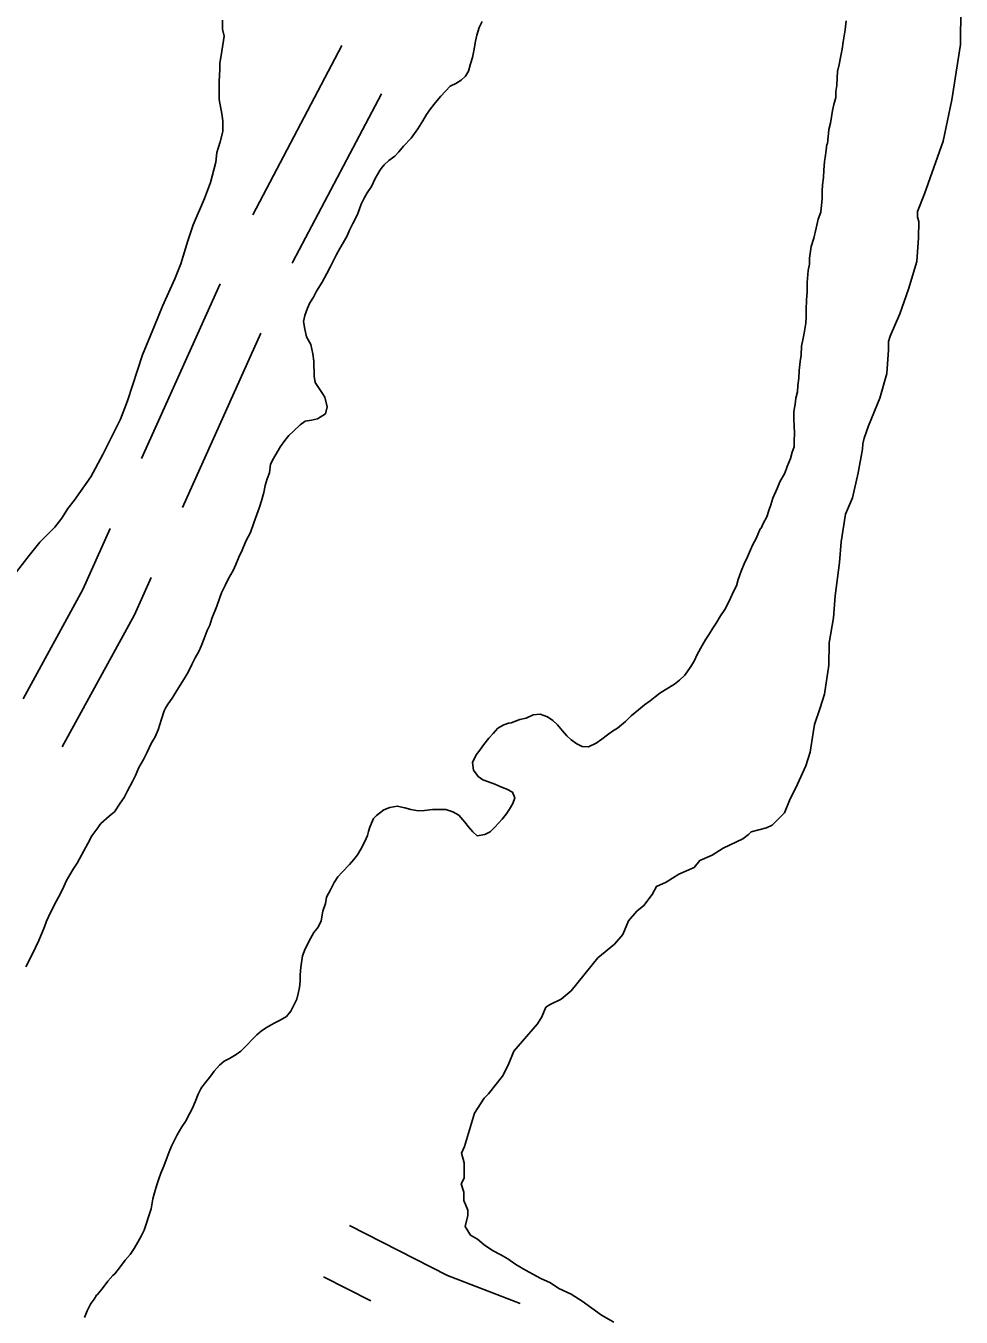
# Model space of a CAD drawing. Extents: x 3172231 to 3210228, y 940198 to 965780.
# Drawn here: x 3178446 to 3178934, y 959771 to 960446 of the extents above; entities that cross this region are included whole.
import ezdxf

# ---------------------------------------------------------------- set-up
doc = ezdxf.new("R2010")
doc.units = 0
for name, color, linetype in [('V-ROAD-CNTR', 7, 'Continuous'), ('V-SITE-VEGE', 7, 'Continuous'), ('V-TOPO-SHOR', 7, 'Continuous')]:
    doc.layers.add(name, color=color, linetype=linetype)

msp = doc.modelspace()

# ---------------------------------------------------------------- linework, layer by layer
at = {"layer": 'V-ROAD-CNTR'}
for p, q in [((3178610.948, 960435.788), (3178564.396, 960347.284)), ((3178626.044, 959779.814), (3178601.285, 959792.472))]:
    msp.add_line(p, q, dxfattribs=at)
for points in [[(3178631.548, 960410.507), (3178585.311, 960322.603), (3178585.033, 960321.985)], [(3178547.272, 960311.153), (3178514.254, 960237.706), (3178506.299, 960219.933)], [(3178568.632, 960285.502), (3178541.626, 960225.428), (3178527.682, 960194.271)], [(3178489.959, 960183.422), (3178475.714, 960151.591), (3178444.429, 960094.473)], [(3178511.342, 960157.761), (3178502.604, 960138.237), (3178464.842, 960069.292)], [(3178704.106, 959778.479), (3178665.993, 959793.082), (3178614.941, 959819.184)]]:
    msp.add_lwpolyline(points, dxfattribs=at)
at = {"layer": 'V-SITE-VEGE'}
for points in [[(3178883.653, 960230.522), (3178885.883, 960237.012), (3178891.797, 960251.426), (3178895.533, 960264.413), (3178896.367, 960276.703), (3178896.405, 960281.042), (3178897.155, 960283.93), (3178902.322, 960295.456), (3178906.779, 960308.436), (3178911.247, 960322.862), (3178912.083, 960335.153), (3178912.161, 960343.832), (3178911.456, 960346.009), (3178911.483, 960348.903), (3178915.184, 960358.27), (3178924.834, 960385.673), (3178929.368, 960407.332), (3178933.97, 960436.225), (3178934.314, 960474.562)], [(3178439.822, 960159.131), (3178447.623, 960169.293), (3178453.13, 960176.224), (3178460.939, 960184.086), (3178464.611, 960188.706), (3178467.82, 960193.785), (3178471.036, 960197.945), (3178479.748, 960210.417), (3178486.162, 960221.96), (3178495.319, 960240.424), (3178498.973, 960250.115), (3178506.728, 960274.106), (3178513.13, 960289.335), (3178517.245, 960299.489), (3178523.651, 960313.796), (3178526.85, 960321.642), (3178530.497, 960333.637), (3178533.236, 960341.942), (3178539.181, 960355.786), (3178542.38, 960364.093), (3178545.11, 960374.701), (3178545.554, 960379.77), (3178547.379, 960385.308), (3178548.743, 960390.844), (3178548.725, 960396.373), (3178548.252, 960400.06), (3178546.845, 960407.428), (3178546.814, 960417.109), (3178547.254, 960423.1), (3178547.244, 960426.325), (3178548.143, 960432.781), (3178549.501, 960440.62), (3178548.569, 960444.303), (3178548.553, 960448.913)], [(3178752.912, 959768.747), (3178746.434, 959772.424), (3178736.373, 959779.747), (3178730.62, 959783.417), (3178724.136, 959786.368), (3178719.823, 959789.301), (3178714.779, 959791.515), (3178706.861, 959795.928), (3178701.825, 959798.865), (3178697.51, 959801.798), (3178693.911, 959804.002), (3178689.592, 959806.209), (3178685.279, 959809.142), (3178681.689, 959812.069), (3178678.093, 959814.27), (3178675.238, 959818.637), (3178676.735, 959824.41), (3178676.764, 959827.304), (3178674.638, 959832.387), (3178674.677, 959836.725), (3178673.27, 959841.079), (3178674.742, 959843.958), (3178674.814, 959851.915), (3178673.413, 959856.992), (3178674.892, 959860.594), (3178680.11, 959877.908), (3178685.246, 959885.817), (3178687.436, 959887.97), (3178694.753, 959897.306), (3178697.698, 959903.068), (3178700.656, 959910.274), (3178713.083, 959924.629), (3178715.284, 959928.225), (3178717.502, 959933.267), (3178719.684, 959934.697), (3178725.496, 959937.537), (3178730.597, 959941.832), (3178744.497, 959959.068), (3178753.24, 959966.224), (3178757.627, 959971.247), (3178760.584, 959978.454), (3178764.971, 959983.478), (3178768.612, 959986.337), (3178773.005, 959992.086), (3178775.213, 959996.405), (3178780.296, 959998.531), (3178786.846, 960002.811), (3178794.835, 960006.356), (3178797.759, 960009.946), (3178804.295, 960012.783), (3178810.115, 960016.346), (3178820.285, 960021.317), (3178823.2, 960023.461), (3178824.658, 960024.897), (3178832.635, 960026.996), (3178835.541, 960028.413), (3178842.109, 960034.869), (3178845.066, 960042.073), (3178848.011, 960047.832), (3178853.178, 960059.361), (3178855.415, 960066.574), (3178856.953, 960076.687), (3178857.715, 960081.02), (3178860.686, 960089.673), (3178862.921, 960096.886), (3178865.227, 960112.058), (3178865.331, 960123.631), (3178867.617, 960136.63), (3178868.446, 960148.197), (3178870.773, 960165.535), (3178871.594, 960176.377), (3178873.894, 960190.826), (3178877.586, 960199.473), (3178880.599, 960212.465), (3178882.878, 960224.743), (3178882.903, 960227.635), (3178883.653, 960230.522)]]:
    msp.add_lwpolyline(points, dxfattribs=at)
at = {"layer": 'V-TOPO-SHOR'}
for points in [[(3178684.116, 960448.184), (3178682.625, 960445.06), (3178681.333, 960441.1), (3178680.677, 960437.966), (3178679.797, 960432.957), (3178679.137, 960429.406), (3178678.062, 960426.069), (3178676.983, 960422.315), (3178675.494, 960419.61), (3178673.175, 960417.537), (3178670.441, 960415.891), (3178667.5, 960414.451), (3178662.645, 960409.268), (3178659.894, 960405.946), (3178657.146, 960402.624), (3178655.028, 960399.716), (3178653.117, 960396.386), (3178650.57, 960392.226), (3178648.874, 960389.732), (3178647.178, 960387.237), (3178643.168, 960383.09), (3178640.633, 960380.184), (3178638.519, 960377.902), (3178635.363, 960375.629), (3178633.043, 960373.352), (3178631.351, 960371.482), (3178630.714, 960370.444), (3178628.378, 960366.282), (3178626.459, 960362.116), (3178624.128, 960358.791), (3178622.637, 960355.876), (3178620.935, 960352.753), (3178619.006, 960347.334), (3178616.663, 960342.753), (3178614.959, 960339.214), (3178613.677, 960336.297), (3178611.553, 960332.552), (3178609.853, 960329.637), (3178607.938, 960326.1), (3178604.959, 960320.272), (3178603.044, 960316.524), (3178600.705, 960312.151), (3178597.733, 960307.369), (3178596.031, 960304.246), (3178594.123, 960301.336), (3178593.052, 960298.418), (3178591.554, 960294.666), (3178590.897, 960291.534), (3178591.491, 960287.557), (3178592.501, 960283.574), (3178594.766, 960279.578), (3178595.765, 960274.55), (3178596.359, 960270.782), (3178596.498, 960263.04), (3178596.887, 960259.692), (3178600.396, 960254.433), (3178602.046, 960251.907), (3178603.257, 960246.878), (3178602.386, 960243.328), (3178598.182, 960240.648)], [(3178854.446, 960318.076), (3178855.103, 960321.417), (3178855.132, 960324.554), (3178856.023, 960330.612), (3178857.317, 960334.993), (3178858.62, 960340.209), (3178859.707, 960345.01), (3178860.993, 960348.553), (3178861.446, 960352.315), (3178861.686, 960355.657), (3178861.721, 960359.63), (3178861.96, 960362.975), (3178862.413, 960366.737), (3178862.654, 960370.499), (3178862.904, 960375.097), (3178863.343, 960377.186), (3178863.793, 960380.946), (3178864.242, 960384.077), (3178864.453, 960384.286), (3178865.147, 960391.808), (3178866.013, 960395.147), (3178867.119, 960401.829), (3178867.774, 960404.961), (3178868.852, 960408.508), (3178868.88, 960411.643), (3178869.327, 960414.777), (3178869.57, 960418.748), (3178869.81, 960422.092), (3178870.681, 960425.848), (3178871.34, 960429.399), (3178872.214, 960433.782), (3178872.667, 960437.544), (3178873.769, 960443.807), (3178874.23, 960448.614)], [(3178684.54, 960052.107), (3178682.045, 960053.8), (3178679.565, 960057.169), (3178679.184, 960061.146), (3178681.101, 960065.103), (3178683.006, 960067.596), (3178685.124, 960070.506), (3178687.663, 960073.83), (3178689.985, 960076.316), (3178692.312, 960079.015), (3178695.464, 960080.871), (3178697.981, 960081.684), (3178699.238, 960081.88), (3178703.855, 960083.513), (3178707.207, 960084.32), (3178710.777, 960085.96), (3178714.545, 960086.345), (3178718.297, 960085.057), (3178721, 960083.15), (3178723.489, 960080.828), (3178726.18, 960077.666), (3178728.457, 960075.136), (3178730.739, 960073.025), (3178733.649, 960070.907), (3178736.354, 960069.418), (3178739.701, 960069.39), (3178743.69, 960071.235), (3178746.635, 960073.299), (3178749.584, 960075.575), (3178752.32, 960077.432), (3178754.846, 960079.083), (3178759.058, 960082.599), (3178762.014, 960085.501), (3178765.807, 960088.604), (3178768.967, 960091.295), (3178771.914, 960093.362), (3178774.443, 960095.43), (3178776.968, 960097.29), (3178779.704, 960099.147), (3178784.54, 960102.031), (3178787.278, 960104.097), (3178790.02, 960106.792), (3178792.775, 960110.743), (3178794.896, 960114.069), (3178796.391, 960117.612), (3178799.15, 960122.187), (3178801.063, 960125.515), (3178802.761, 960128.221), (3178804.671, 960131.34), (3178806.365, 960133.834), (3178808.702, 960137.787), (3178810.824, 960141.115), (3178812.523, 960144.027), (3178813.803, 960146.943), (3178815.509, 960150.484), (3178816.998, 960153.399), (3178817.865, 960156.737), (3178819.37, 960161.116), (3178821.076, 960164.865), (3178822.782, 960168.613), (3178824.279, 960172.156), (3178825.559, 960175.073), (3178827.261, 960178.196), (3178829.397, 960183.195), (3178829.819, 960183.611), (3178830.884, 960185.9), (3178832.799, 960189.439), (3178833.874, 960192.776), (3178834.947, 960195.694), (3178836.022, 960199.239), (3178838.16, 960204.24), (3178839.655, 960207.781), (3178842.205, 960212.361), (3178843.491, 960215.695), (3178845.201, 960219.862), (3178846.068, 960223.201), (3178847.141, 960226.119), (3178847.167, 960229.257), (3178847.2, 960233.021), (3178847.028, 960236.996), (3178846.85, 960240.553), (3178846.887, 960244.526), (3178847.546, 960248.285), (3178847.995, 960251.418), (3178848.859, 960254.756), (3178849.099, 960258.101), (3178849.551, 960261.861), (3178849.795, 960265.834), (3178850.258, 960270.638), (3178850.706, 960273.981), (3178850.956, 960278.581), (3178851.614, 960281.921), (3178852.273, 960285.47), (3178853.156, 960290.69), (3178853.395, 960294.035), (3178853.426, 960297.59), (3178853.473, 960302.819), (3178853.928, 960306.788), (3178853.973, 960311.807), (3178854.446, 960318.076)], [(3178598.182, 960240.648), (3178595.038, 960240.05), (3178591.686, 960239.452), (3178589.16, 960237.592), (3178585.574, 960234.278), (3178583.254, 960231.999), (3178581.138, 960229.298), (3178578.81, 960226.183), (3178577.112, 960223.268), (3178575.197, 960219.94), (3178573.708, 960217.026), (3178573.041, 960212.43), (3178571.965, 960209.303), (3178570.888, 960205.758), (3178570.229, 960202.207), (3178568.934, 960197.828), (3178567.859, 960194.49), (3178566.571, 960190.738), (3178564.859, 960186.359), (3178563.141, 960181.356), (3178560.8, 960176.777), (3178558.875, 960171.982), (3178557.169, 960168.443), (3178555.461, 960164.484), (3178554.176, 960161.359), (3178551.631, 960157.2), (3178549.927, 960153.659), (3178548.008, 960149.702), (3178546.937, 960146.784), (3178545.647, 960142.823), (3178543.078, 960136.361), (3178542.001, 960132.814), (3178540.512, 960130.111), (3178539.011, 960125.941), (3178537.512, 960121.98), (3178536.23, 960119.064), (3178534.317, 960115.736), (3178532.615, 960112.404), (3178530.696, 960108.238), (3178528.574, 960104.91), (3178524.755, 960098.672), (3178522.633, 960095.344), (3178519.877, 960091.185), (3178518.816, 960089.522), (3178518.177, 960088.063), (3178516.671, 960083.685), (3178514.951, 960078.262), (3178513.454, 960074.512), (3178511.33, 960070.975), (3178508.985, 960066.187), (3178507.281, 960062.646), (3178504.945, 960058.482), (3178503.232, 960054.316), (3178501.533, 960051.193), (3178498.979, 960046.407), (3178497.275, 960042.866), (3178495.157, 960039.958), (3178492.188, 960035.383), (3178489.449, 960033.107), (3178485.022, 960029.173), (3178482.904, 960026.265), (3178480.362, 960022.73), (3178478.237, 960018.775), (3178476.111, 960015.032), (3178472.707, 960008.578), (3178470.587, 960005.459), (3178467.188, 959999.426), (3178465.695, 959996.301), (3178463.991, 959992.762), (3178461.863, 959988.807), (3178458.668, 959982.352), (3178456.749, 959978.186), (3178455.678, 959975.268), (3178452.686, 959968.184), (3178450.98, 959964.434), (3178447.996, 959958.396), (3178445.87, 959954.442)], [(3178508.662, 959819.859), (3178510.165, 959824.238), (3178511.244, 959827.994), (3178512.127, 959833.214), (3178512.991, 959836.344), (3178514.283, 959840.515), (3178515.359, 959843.643), (3178516.43, 959846.561), (3178517.927, 959850.311), (3178519.641, 959854.899), (3178520.712, 959857.817), (3178521.994, 959860.731), (3178523.485, 959863.857), (3178524.974, 959866.562), (3178527.313, 959870.723), (3178529.222, 959873.636), (3178531.347, 959877.588), (3178532.838, 959880.505), (3178534.331, 959883.837), (3178535.83, 959887.798), (3178537.321, 959890.712), (3178537.747, 959891.543), (3178539.652, 959894.038), (3178542.4, 959897.36), (3178544.305, 959899.85), (3178547.051, 959902.963), (3178549.372, 959905.036), (3178552.313, 959906.471), (3178555.678, 959908.534), (3178558.203, 959910.393), (3178561.791, 959913.916), (3178564.113, 959916.404), (3178566.436, 959918.894), (3178568.963, 959920.963), (3178571.908, 959922.818), (3178575.482, 959924.879), (3178578.634, 959926.523), (3178581.996, 959928.375), (3178584.323, 959931.283), (3178585.816, 959934.406), (3178587.309, 959937.529), (3178588.171, 959940.45), (3178588.827, 959943.581), (3178589.064, 959946.925), (3178589.095, 959950.272), (3178589.55, 959954.241), (3178590.438, 959960.09), (3178591.727, 959963.842), (3178594.493, 959969.255), (3178596.195, 959972.378), (3178598.52, 959975.075), (3178600.015, 959978.407), (3178600.895, 959983.421), (3178602.395, 959987.38), (3178602.843, 959990.722), (3178604.971, 959994.677), (3178606.886, 959998.424), (3178608.795, 960001.335), (3178611.117, 960003.825), (3178614.916, 960007.763), (3178617.241, 960010.463), (3178619.145, 960012.955), (3178620.845, 960015.867), (3178622.973, 960019.822), (3178624.255, 960022.947), (3178624.9, 960025.032), (3178625.549, 960027.328), (3178626.833, 960030.662), (3178627.472, 960031.911), (3178628.949, 960033.363), (3178632.742, 960036.466), (3178635.89, 960037.693), (3178639.869, 960038.285), (3178643.836, 960037.412), (3178646.963, 960036.548), (3178650.723, 960035.886), (3178654.072, 960036.067), (3178658.26, 960036.654), (3178661.604, 960036.626), (3178665.16, 960036.593), (3178668.914, 960035.305), (3178672.035, 960033.605), (3178675.14, 960030.021), (3178676.999, 960027.494), (3178679.279, 960024.964), (3178681.56, 960022.853), (3178685.537, 960023.445), (3178688.269, 960024.885), (3178690.803, 960027.371), (3178694.604, 960031.52), (3178696.719, 960034.219), (3178698.415, 960036.714), (3178700.115, 960039.626), (3178701.188, 960042.753), (3178699.959, 960045.692), (3178697.045, 960047.183), (3178693.92, 960048.465), (3178690.792, 960049.749), (3178687.458, 960051.033), (3178684.54, 960052.107)], [(3178476.436, 959771.209), (3178477.931, 959774.75), (3178479.633, 959778.082), (3178480.057, 959778.707), (3178481.54, 959780.783), (3178482.814, 959782.864), (3178483.236, 959783.28), (3178486.195, 959786.807), (3178488.737, 959790.131), (3178491.27, 959793.037), (3178492.327, 959794.073), (3178495.288, 959797.811), (3178497.828, 959801.134), (3178500.363, 959804.039), (3178502.483, 959807.158), (3178504.396, 959810.488), (3178506.096, 959813.609), (3178507.589, 959816.732), (3178508.662, 959819.859)]]:
    msp.add_lwpolyline(points, dxfattribs=at)

doc.saveas('drawing.dxf')
